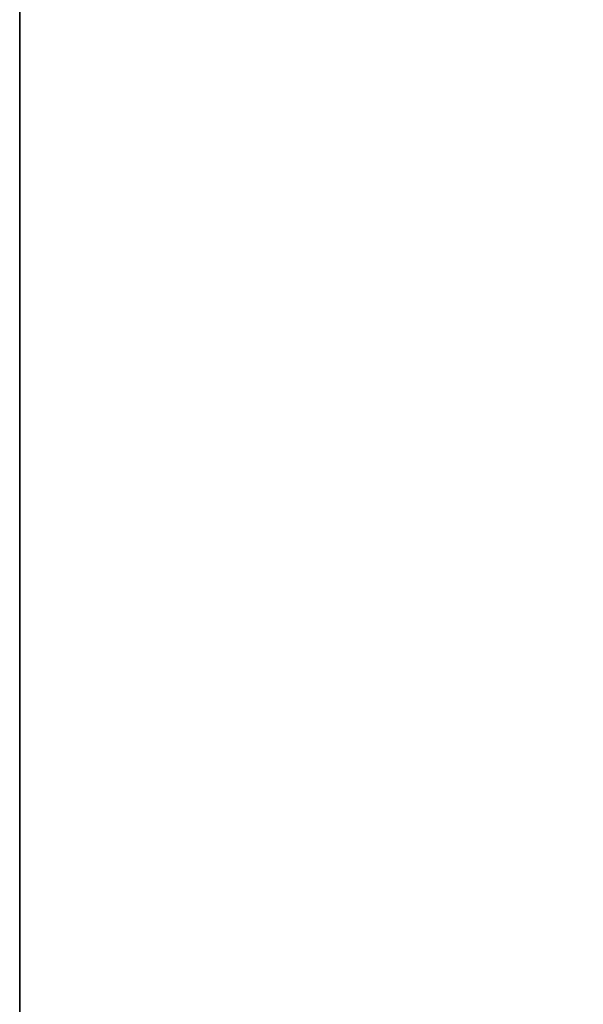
# Model space of a CAD drawing. Header units: metres. Extents: x 209848 to 209928, y 1182430 to 1182563.
# Tile 873 of 1056: x 209850.0697 to 209850.1102, y 1182499.0617 to 1182499.1324. Entities that reach past the tile are written whole.
import ezdxf

# ---------------------------------------------------------------- set-up
doc = ezdxf.new("R2010")
doc.units = ezdxf.units.M
doc.header["$MEASUREMENT"] = 0
doc.linetypes.add('DGN Style 2', pattern=[15.036391, 9.021834, -6.014556])
doc.layers.get('0').update_dxf_attribs({"color": 254})

# ---------------------------------------------------------------- blocks, each defined once
blk = doc.blocks.new('*U2')
at = {"color": 3, "linetype": 'Continuous'}
blk.add_line((-1.275, -0.115738), (-1.275, 0.081407), dxfattribs=at)
blk = doc.blocks.new('*U3')
at = {"color": 3, "linetype": 'Continuous'}
blk.add_line((-1.275, -0.060068), (-1.275, 0.120848), dxfattribs=at)
blk = doc.blocks.new('*U4')
at = {"color": 3, "linetype": 'Continuous'}
blk.add_line((-1.275, -0.016844), (-1.275, 0.113804), dxfattribs=at)
blk = doc.blocks.new('*U5')
at = {"color": 3, "linetype": 'Continuous'}
for p, q in [((-1.275, 0.003487), (-1.275, 0.132024)), ((-1.275, -0.124793), (-1.275, 0.003487))]:
    blk.add_line(p, q, dxfattribs=at)
blk = doc.blocks.new('*U6')
at = {"color": 3, "linetype": 'Continuous'}
for p, q in [((-1.275, 0.032678), (-1.275, 0.171849)), ((-1.275, -0.105615), (-1.275, 0.032678))]:
    blk.add_line(p, q, dxfattribs=at)
blk = doc.blocks.new('*U7')
at = {"color": 3, "linetype": 'Continuous'}
blk.add_line((-1.275, 0.000439), (-1.275, 0.118189), dxfattribs=at)
blk = doc.blocks.new('*U8')
at = {"color": 3, "linetype": 'Continuous'}
for p, q in [((-1.275, 0.023697), (-1.275, 0.153289)), ((-1.275, -0.105677), (-1.275, 0.023697))]:
    blk.add_line(p, q, dxfattribs=at)
blk = doc.blocks.new('*U9')
at = {"color": 3, "linetype": 'Continuous'}
for p, q in [((-1.275, 0.026402), (-1.275, 0.13919)), ((-1.275, -0.086522), (-1.275, 0.026402))]:
    blk.add_line(p, q, dxfattribs=at)
blk = doc.blocks.new('ATTEMP_5')
at = {"color": 254, "flags": 128}
blk.add_lwpolyline([(0, 1.275), (-2.309, 1.275), (-2.309, 0.5138), (-7.62, 0.5138), (-7.62, -0.5138), (-2.309, -0.5138), (-2.309, -1.275), (0, -1.275), (0, 1.275), (0, 1.275)], dxfattribs=at)
blk = doc.blocks.new('ATTEMP_1')
at = {"color": 254, "rotation": 90}
blk.add_blockref('ATTEMP_5', (0, 1.72), dxfattribs=at)
blk = doc.blocks.new('ATTEMP')
at = {"color": 3, "linetype": 'Continuous'}
for name in ['*U9', '*U8', '*U7', '*U6', '*U5', '*U4', '*U3', '*U2']:
    blk.add_blockref(name, (-8.511171, 0), dxfattribs=at)
at = {"color": 254}
blk.add_blockref('ATTEMP_1', (-8.511171, 0), dxfattribs=at)

msp = doc.modelspace()

# ---------------------------------------------------------------- block references
at = {"color": 1, "linetype": 'DGN Style 2'}
msp.add_blockref('ATTEMP', (209859.855907, 1182499.061067), dxfattribs=at)

doc.saveas('drawing.dxf')
